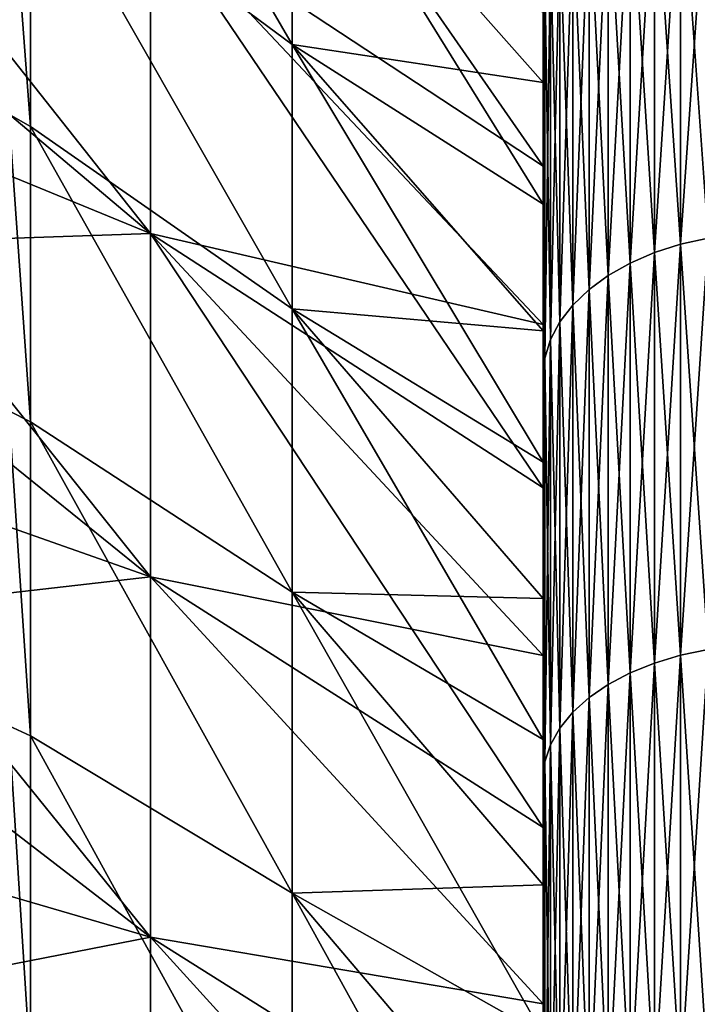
# Model space of a CAD drawing. Header units: metres. Extents: x -2 to 85, y -75 to 96.
# Tile 368 of 444: x 68.97 to 70.5, y 41.41 to 43.63. Entities that reach past the tile are written whole.
import ezdxf

# ---------------------------------------------------------------- set-up
doc = ezdxf.new("R2010")
doc.units = ezdxf.units.M
doc.layers.add('solid_20204500', color=7, linetype='CONTINUOUS')

msp = doc.modelspace()

# ---------------------------------------------------------------- linework, layer by layer
at = {"layer": 'solid_20204500'}
for points in [[(68.997269, 44.58165, -10.374241), (69.585594, 43.569855, -10.842928), (69.585594, 44.121361, -10.004556)], [(68.997269, 44.58165, -10.374241), (68.997269, 44.006046, -11.241998), (69.585594, 43.569855, -10.842928)], [(68.997269, 44.58165, 10.374241), (69.585594, 44.121357, 10.00456), (69.585594, 43.569851, 10.842932)], [(68.997269, 44.006046, 11.241998), (68.997269, 44.58165, 10.374241), (69.585594, 43.569851, 10.842932)], [(69.267471, 44.568306, -13.045686), (70.150002, 43.641956, -12.861164), (70.150002, 43.295979, -13.270757)], [(69.267471, 43.877449, -13.878233), (69.267471, 44.568306, -13.045686), (70.150002, 43.295979, -13.270757)], [(69.267471, 43.144802, -14.674253), (68.349998, 43.918182, -15.021545), (68.349998, 44.304344, -14.601504)], [(69.267471, 43.144802, -14.674253), (68.349998, 44.304344, -14.601504), (69.267471, 43.877449, -13.878233)], [(70.150002, 43.483845, -9.895488), (69.585594, 44.121361, -10.004556), (69.585594, 43.569855, -10.842928)], [(70.150002, 43.483845, -9.895488), (70.150002, 43.746216, -9.472436), (69.585594, 44.121361, -10.004556)], [(70.150002, 43.210262, 10.311092), (69.585594, 43.569851, 10.842932), (69.585594, 44.121357, 10.00456)], [(70.150002, 43.483845, 9.895488), (70.150002, 43.210262, 10.311092), (69.585594, 44.121357, 10.00456)], [(70.150002, 43.746216, 9.472436), (70.150002, 43.483845, 9.895488), (69.585594, 44.121357, 10.00456)], [(68.948715, 44.035606, 11.271715), (68.997269, 44.006046, 11.241998), (68.997269, 43.385075, 12.077892)], [(68.948715, 44.035606, 11.271715), (68.997269, 43.385075, 12.077892), (68.948715, 43.412621, 12.109642)], [(68.948715, 44.035599, -11.271726), (68.997269, 43.385075, -12.077892), (68.997269, 44.006046, -11.241998)], [(68.948715, 43.412613, -12.109652), (68.997269, 43.385075, -12.077892), (68.948715, 44.035599, -11.271726)], [(70.521156, 44.020164, 17.170061), (70.459145, 44.005856, 17.154724), (70.459145, 43.120068, 17.940334)], [(70.521156, 43.133583, 17.956373), (70.521156, 44.020164, 17.170061), (70.459145, 43.120068, 17.940334)], [(70.521156, 44.020164, -17.170061), (70.521156, 43.133583, -17.956373), (70.459145, 44.005856, -17.154724)], [(68.997269, 44.006046, -11.241998), (69.585594, 42.974789, -11.650969), (69.585594, 43.569855, -10.842928)], [(68.997269, 44.006046, -11.241998), (68.997269, 43.385075, -12.077892), (69.585594, 42.974789, -11.650969)], [(68.997269, 44.006046, 11.241998), (69.585594, 43.569851, 10.842932), (69.585594, 42.974789, 11.650971)], [(68.997269, 43.385075, 12.077892), (68.997269, 44.006046, 11.241998), (69.585594, 42.974789, 11.650971)], [(70.400398, 43.986141, 17.133595), (70.345932, 43.961361, 17.107035), (70.345932, 43.078033, 17.890461)], [(70.400398, 43.101444, 17.918238), (70.400398, 43.986141, 17.133595), (70.345932, 43.078033, 17.890461)], [(70.400398, 43.986141, -17.133595), (70.400398, 43.101444, -17.918238), (70.345932, 43.961361, -17.107035)], [(70.459145, 44.005856, 17.154724), (70.400398, 43.986141, 17.133595), (70.400398, 43.101444, 17.918238)], [(70.459145, 43.120068, 17.940334), (70.459145, 44.005856, 17.154724), (70.400398, 43.101444, 17.918238)], [(70.459145, 44.005856, -17.154724), (70.459145, 43.120068, -17.940334), (70.400398, 43.986141, -17.133595)], [(70.459145, 43.120068, -17.940334), (70.400398, 43.101444, -17.918238), (70.400398, 43.986141, -17.133595)], [(70.521156, 43.133583, -17.956373), (70.459145, 43.120068, -17.940334), (70.459145, 44.005856, -17.154724)], [(70.150002, 43.948677, -16.572243), (70.150002, 43.51807, -16.976143), (70.150002, 43.641956, -12.861164)], [(70.150002, 43.51807, 16.976143), (70.150002, 43.948677, 16.572243), (70.150002, 43.641956, 12.861164)], [(70.154274, 43.735107, 16.864542), (70.150002, 43.948677, 16.572243), (70.150002, 43.51807, 16.976143)], [(70.154274, 43.735107, -16.864542), (70.150002, 43.51807, -16.976143), (70.150002, 43.948677, -16.572243)], [(70.345932, 43.961361, 17.107035), (70.296677, 43.931934, 17.075499), (70.296677, 43.050236, 17.857481)], [(70.345932, 43.078033, 17.890461), (70.345932, 43.961361, 17.107035), (70.296677, 43.050236, 17.857481)], [(70.345932, 43.961361, -17.107035), (70.345932, 43.078033, -17.890461), (70.296677, 43.931934, -17.075499)], [(70.400398, 43.101444, -17.918238), (70.345932, 43.078033, -17.890461), (70.345932, 43.961361, -17.107035)], [(70.296677, 43.931934, 17.075499), (70.253479, 43.898373, 17.039528), (70.253479, 43.018532, 17.819862)], [(70.296677, 43.050236, 17.857481), (70.296677, 43.931934, 17.075499), (70.253479, 43.018532, 17.819862)], [(70.296677, 43.931934, -17.075499), (70.296677, 43.050236, -17.857481), (70.253479, 43.898373, -17.039528)], [(70.345932, 43.078033, -17.890461), (70.296677, 43.050236, -17.857481), (70.296677, 43.931934, -17.075499)], [(69.267471, 43.144802, -14.674253), (68.349998, 43.520836, -15.431737), (68.349998, 43.918182, -15.021545)], [(69.267471, 43.14476, 14.674298), (68.349998, 43.918182, 15.021545), (68.349998, 43.520836, 15.431737)], [(69.267471, 43.877407, 13.87828), (68.349998, 43.918182, 15.021545), (69.267471, 43.14476, 14.674298)], [(70.253479, 43.898373, 17.039528), (70.217087, 43.861252, 16.999739), (70.217087, 42.983463, 17.778252)], [(70.253479, 43.018532, 17.819862), (70.253479, 43.898373, 17.039528), (70.217087, 42.983463, 17.778252)], [(70.253479, 43.898373, -17.039528), (70.253479, 43.018532, -17.819862), (70.217087, 43.861252, -16.999739)], [(70.296677, 43.050236, -17.857481), (70.253479, 43.018532, -17.819862), (70.253479, 43.898373, -17.039528)], [(69.267471, 43.877449, -13.878233), (70.150002, 42.939365, -13.670987), (70.150002, 42.57254, -14.061345)], [(69.267471, 43.144802, -14.674253), (69.267471, 43.877449, -13.878233), (70.150002, 42.57254, -14.061345)], [(69.267471, 43.877449, -13.878233), (70.150002, 43.295979, -13.270757), (70.150002, 42.939365, -13.670987)], [(69.267471, 43.877407, 13.87828), (70.150002, 43.295979, 13.270757), (70.150002, 43.641956, 12.861164)], [(69.267471, 43.877407, 13.87828), (70.150002, 42.939365, 13.670987), (70.150002, 43.295979, 13.270757)], [(69.267471, 43.877407, 13.87828), (69.267471, 43.14476, 14.674298), (70.150002, 42.939365, 13.670987)], [(70.217087, 43.861252, 16.999739), (70.18811, 43.821201, 16.956814), (70.18811, 42.945629, 17.733362)], [(70.217087, 42.983463, 17.778252), (70.217087, 43.861252, 16.999739), (70.18811, 42.945629, 17.733362)], [(70.217087, 43.861252, -16.999739), (70.217087, 42.983463, -17.778252), (70.18811, 43.821201, -16.956814)], [(70.253479, 43.018532, -17.819862), (70.217087, 42.983463, -17.778252), (70.217087, 43.861252, -16.999739)], [(70.18811, 43.821201, 16.956814), (70.167053, 43.778912, 16.911489), (70.167053, 42.905682, 17.685961)], [(70.18811, 42.945629, 17.733362), (70.18811, 43.821201, 16.956814), (70.167053, 42.905682, 17.685961)], [(70.18811, 43.821201, -16.956814), (70.18811, 42.945629, -17.733362), (70.167053, 43.778912, -16.911489)], [(70.217087, 42.983463, -17.778252), (70.18811, 42.945629, -17.733362), (70.18811, 43.821201, -16.956814)], [(70.167053, 43.778912, 16.911489), (70.154274, 43.735107, 16.864542), (70.154274, 42.8643, 17.636862)], [(70.167053, 42.905682, 17.685961), (70.167053, 43.778912, 16.911489), (70.154274, 42.8643, 17.636862)], [(70.167053, 43.778912, -16.911489), (70.167053, 42.905682, -17.685961), (70.154274, 43.735107, -16.864542)], [(70.18811, 42.945629, -17.733362), (70.167053, 42.905682, -17.685961), (70.167053, 43.778912, -16.911489)], [(70.150002, 43.483845, -9.895488), (70.150002, 43.483845, 9.895488), (70.150002, 43.746216, 9.472436)], [(70.150002, 43.483845, -9.895488), (70.150002, 43.746216, 9.472436), (70.150002, 43.746216, -9.472436)], [(70.154274, 43.735107, 16.864542), (70.150002, 43.51807, 16.976143), (70.150002, 43.076977, 17.369055)], [(70.154274, 42.8643, 17.636862), (70.154274, 43.735107, 16.864542), (70.150002, 43.076977, 17.369055)], [(70.154274, 43.735107, -16.864542), (70.154274, 42.8643, -17.636862), (70.150002, 43.51807, -16.976143)], [(70.167053, 42.905682, -17.685961), (70.154274, 42.8643, -17.636862), (70.154274, 43.735107, -16.864542)], [(70.150002, 43.51807, -16.976143), (70.150002, 43.295979, -13.270757), (70.150002, 43.641956, -12.861164)], [(70.150002, 43.51807, 16.976143), (70.150002, 43.641956, 12.861164), (70.150002, 43.295979, 13.270757)], [(70.150002, 42.925617, -10.718965), (69.585594, 43.569855, -10.842928), (69.585594, 42.974789, -11.650969)], [(70.150002, 43.210262, -10.311092), (70.150002, 43.483845, -9.895488), (69.585594, 43.569855, -10.842928)], [(70.150002, 42.925617, -10.718965), (70.150002, 43.210262, -10.311092), (69.585594, 43.569855, -10.842928)], [(70.150002, 42.629784, 11.119334), (69.585594, 42.974789, 11.650971), (69.585594, 43.569851, 10.842932)], [(70.150002, 42.925617, 10.718965), (70.150002, 42.629784, 11.119334), (69.585594, 43.569851, 10.842932)], [(70.150002, 43.210262, 10.311092), (70.150002, 42.925617, 10.718965), (69.585594, 43.569851, 10.842932)], [(69.267471, 42.372295, -15.431651), (68.349998, 43.113026, -15.831363), (68.349998, 43.520836, -15.431737)], [(69.267471, 42.372295, -15.431651), (68.349998, 43.520836, -15.431737), (69.267471, 43.144802, -14.674253)], [(69.267471, 43.14476, 14.674298), (68.349998, 43.520836, 15.431737), (68.349998, 43.113026, 15.831363)], [(70.150002, 43.51807, -16.976143), (70.150002, 43.076977, -17.369055), (70.150002, 43.295979, -13.270757)], [(70.150002, 43.076977, 17.369055), (70.150002, 43.51807, 16.976143), (70.150002, 43.295979, 13.270757)], [(70.154274, 42.8643, -17.636862), (70.150002, 43.076977, -17.369055), (70.150002, 43.51807, -16.976143)], [(70.150002, 43.210262, -10.311092), (70.150002, 43.210262, 10.311092), (70.150002, 43.483845, 9.895488)], [(70.150002, 43.210262, -10.311092), (70.150002, 43.483845, 9.895488), (70.150002, 43.483845, -9.895488)], [(68.948715, 43.412621, 12.109642), (68.997269, 43.385075, 12.077892), (68.997269, 42.720501, 12.879555)], [(68.948715, 43.412621, 12.109642), (68.997269, 42.720501, 12.879555), (68.948715, 42.745895, 12.913205)], [(68.948715, 43.412613, -12.109652), (68.997269, 42.720501, -12.879555), (68.997269, 43.385075, -12.077892)], [(68.948715, 42.745888, -12.913215), (68.997269, 42.720501, -12.879555), (68.948715, 43.412613, -12.109652)], [(68.997269, 43.385075, -12.077892), (69.585594, 42.337837, -12.426416), (69.585594, 42.974789, -11.650969)], [(68.997269, 43.385075, -12.077892), (68.997269, 42.720501, -12.879555), (69.585594, 42.337837, -12.426416)], [(68.997269, 43.385075, 12.077892), (69.585594, 42.974789, 11.650971), (69.585594, 42.337833, 12.42642)], [(68.997269, 42.720501, 12.879555), (68.997269, 43.385075, 12.077892), (69.585594, 42.337833, 12.42642)], [(70.150002, 43.076977, -17.369055), (70.150002, 42.939365, -13.670987), (70.150002, 43.295979, -13.270757)], [(70.150002, 43.076977, 17.369055), (70.150002, 43.295979, 13.270757), (70.150002, 42.939365, 13.670987)], [(70.150002, 42.925617, -10.718965), (70.150002, 42.925617, 10.718965), (70.150002, 43.210262, 10.311092)], [(70.150002, 42.925617, -10.718965), (70.150002, 43.210262, 10.311092), (70.150002, 43.210262, -10.311092)], [(69.267471, 43.14476, 14.674298), (68.349998, 43.113026, 15.831363), (69.267471, 42.37225, 15.431694)], [(69.267471, 43.144802, -14.674253), (70.150002, 42.195164, -14.442206), (70.150002, 41.807934, -14.812885)], [(69.267471, 42.372295, -15.431651), (69.267471, 43.144802, -14.674253), (70.150002, 41.807934, -14.812885)], [(69.267471, 43.144802, -14.674253), (70.150002, 42.57254, -14.061345), (70.150002, 42.195164, -14.442206)], [(69.267471, 43.14476, 14.674298), (70.150002, 42.57254, 14.061345), (70.150002, 42.939365, 13.670987)], [(69.267471, 43.14476, 14.674298), (70.150002, 42.195164, 14.442206), (70.150002, 42.57254, 14.061345)], [(69.267471, 43.14476, 14.674298), (69.267471, 42.37225, 15.431694), (70.150002, 42.195164, 14.442206)], [(70.521156, 43.133583, 17.956373), (70.459145, 43.120068, 17.940334), (70.459145, 42.19577, 18.680258)], [(70.521156, 42.208462, 18.696959), (70.521156, 43.133583, 17.956373), (70.459145, 42.19577, 18.680258)], [(70.521156, 43.133583, -17.956373), (70.521156, 42.208462, -18.696959), (70.459145, 43.120068, -17.940334)], [(69.267471, 42.372295, -15.431651), (68.349998, 42.695206, -16.219933), (68.349998, 43.113026, -15.831363)], [(69.267471, 42.37225, 15.431694), (68.349998, 43.113026, 15.831363), (68.349998, 42.695206, 16.219933)], [(70.400398, 43.101444, 17.918238), (70.345932, 43.078033, 17.890461), (70.345932, 42.156307, 18.628328)], [(70.400398, 42.178288, 18.657249), (70.400398, 43.101444, 17.918238), (70.345932, 42.156307, 18.628328)], [(70.400398, 43.101444, -17.918238), (70.400398, 42.178288, -18.657249), (70.345932, 43.078033, -17.890461)], [(70.459145, 43.120068, 17.940334), (70.400398, 43.101444, 17.918238), (70.400398, 42.178288, 18.657249)], [(70.459145, 42.19577, 18.680258), (70.459145, 43.120068, 17.940334), (70.400398, 42.178288, 18.657249)], [(70.459145, 43.120068, -17.940334), (70.459145, 42.19577, -18.680258), (70.400398, 43.101444, -17.918238)], [(70.459145, 42.19577, -18.680258), (70.400398, 42.178288, -18.657249), (70.400398, 43.101444, -17.918238)], [(70.521156, 42.208462, -18.696959), (70.459145, 42.19577, -18.680258), (70.459145, 43.120068, -17.940334)], [(70.345932, 43.078033, 17.890461), (70.296677, 43.050236, 17.857481), (70.296677, 42.130211, 18.593988)], [(70.345932, 42.156307, 18.628328), (70.345932, 43.078033, 17.890461), (70.296677, 42.130211, 18.593988)], [(70.345932, 43.078033, -17.890461), (70.345932, 42.156307, -18.628328), (70.296677, 43.050236, -17.857481)], [(70.400398, 42.178288, -18.657249), (70.345932, 42.156307, -18.628328), (70.345932, 43.078033, -17.890461)], [(70.150002, 43.076977, -17.369055), (70.150002, 42.625858, -17.750603), (70.150002, 42.939365, -13.670987)], [(70.150002, 42.625858, 17.750603), (70.150002, 43.076977, 17.369055), (70.150002, 42.939365, 13.670987)], [(70.154274, 42.8643, 17.636862), (70.150002, 43.076977, 17.369055), (70.150002, 42.625858, 17.750603)], [(70.154274, 42.8643, -17.636862), (70.150002, 42.625858, -17.750603), (70.150002, 43.076977, -17.369055)], [(70.296677, 43.050236, 17.857481), (70.253479, 43.018532, 17.819862), (70.253479, 42.100445, 18.554819)], [(70.296677, 42.130211, 18.593988), (70.296677, 43.050236, 17.857481), (70.253479, 42.100445, 18.554819)], [(70.296677, 43.050236, -17.857481), (70.296677, 42.130211, -18.593988), (70.253479, 43.018532, -17.819862)], [(70.345932, 42.156307, -18.628328), (70.296677, 42.130211, -18.593988), (70.296677, 43.050236, -17.857481)], [(70.253479, 43.018532, 17.819862), (70.217087, 42.983463, 17.778252), (70.217087, 42.06752, 18.511492)], [(70.253479, 42.100445, 18.554819), (70.253479, 43.018532, 17.819862), (70.217087, 42.06752, 18.511492)], [(70.253479, 43.018532, -17.819862), (70.253479, 42.100445, -18.554819), (70.217087, 42.983463, -17.778252)], [(70.296677, 42.130211, -18.593988), (70.253479, 42.100445, -18.554819), (70.253479, 43.018532, -17.819862)], [(70.150002, 42.323395, -11.511345), (69.585594, 42.974789, -11.650969), (69.585594, 42.337837, -12.426416)], [(70.150002, 42.629784, -11.119334), (70.150002, 42.925617, -10.718965), (69.585594, 42.974789, -11.650969)], [(70.150002, 42.323395, -11.511345), (70.150002, 42.629784, -11.119334), (69.585594, 42.974789, -11.650969)], [(70.150002, 42.006577, 11.894793), (69.585594, 42.337833, 12.42642), (69.585594, 42.974789, 11.650971)], [(70.150002, 42.323395, 11.511345), (70.150002, 42.006577, 11.894793), (69.585594, 42.974789, 11.650971)], [(70.150002, 42.629784, 11.119334), (70.150002, 42.323395, 11.511345), (69.585594, 42.974789, 11.650971)], [(70.217087, 42.983463, 17.778252), (70.18811, 42.945629, 17.733362), (70.18811, 42.031998, 18.464748)], [(70.217087, 42.06752, 18.511492), (70.217087, 42.983463, 17.778252), (70.18811, 42.031998, 18.464748)], [(70.217087, 42.983463, -17.778252), (70.217087, 42.06752, -18.511492), (70.18811, 42.945629, -17.733362)], [(70.253479, 42.100445, -18.554819), (70.217087, 42.06752, -18.511492), (70.217087, 42.983463, -17.778252)], [(70.18811, 42.945629, 17.733362), (70.167053, 42.905682, 17.685961), (70.167053, 41.994492, 18.415394)], [(70.18811, 42.031998, 18.464748), (70.18811, 42.945629, 17.733362), (70.167053, 41.994492, 18.415394)], [(70.18811, 42.945629, -17.733362), (70.18811, 42.031998, -18.464748), (70.167053, 42.905682, -17.685961)], [(70.217087, 42.06752, -18.511492), (70.18811, 42.031998, -18.464748), (70.18811, 42.945629, -17.733362)], [(70.150002, 42.625858, -17.750603), (70.150002, 42.57254, -14.061345), (70.150002, 42.939365, -13.670987)], [(70.150002, 42.625858, 17.750603), (70.150002, 42.939365, 13.670987), (70.150002, 42.57254, 14.061345)], [(70.150002, 42.629784, -11.119334), (70.150002, 42.629784, 11.119334), (70.150002, 42.925617, 10.718965)], [(70.150002, 42.629784, -11.119334), (70.150002, 42.925617, 10.718965), (70.150002, 42.925617, -10.718965)], [(70.167053, 42.905682, 17.685961), (70.154274, 42.8643, 17.636862), (70.154274, 41.955643, 18.364271)], [(70.167053, 41.994492, 18.415394), (70.167053, 42.905682, 17.685961), (70.154274, 41.955643, 18.364271)], [(70.167053, 42.905682, -17.685961), (70.167053, 41.994492, -18.415394), (70.154274, 42.8643, -17.636862)], [(70.18811, 42.031998, -18.464748), (70.167053, 41.994492, -18.415394), (70.167053, 42.905682, -17.685961)], [(70.154274, 42.8643, 17.636862), (70.150002, 42.625858, 17.750603), (70.150002, 42.165474, 18.120131)], [(70.154274, 41.955643, 18.364271), (70.154274, 42.8643, 17.636862), (70.150002, 42.165474, 18.120131)], [(70.154274, 42.8643, -17.636862), (70.154274, 41.955643, -18.364271), (70.150002, 42.625858, -17.750603)], [(70.167053, 41.994492, -18.415394), (70.154274, 41.955643, -18.364271), (70.154274, 42.8643, -17.636862)], [(68.948715, 42.745895, 12.913205), (68.997269, 42.720501, 12.879555), (68.997269, 42.014202, 13.644712)], [(68.948715, 42.745895, 12.913205), (68.997269, 42.014202, 13.644712), (68.948715, 42.037323, 13.680124)], [(68.948715, 42.745888, -12.913215), (68.997269, 42.014202, -13.644712), (68.997269, 42.720501, -12.879555)], [(68.948715, 42.037315, -13.680133), (68.997269, 42.014202, -13.644712), (68.948715, 42.745888, -12.913215)], [(68.997269, 42.720501, -12.879555), (69.585594, 41.660778, -13.167103), (69.585594, 42.337837, -12.426416)], [(68.997269, 42.720501, -12.879555), (68.997269, 42.014202, -13.644712), (69.585594, 41.660778, -13.167103)], [(68.997269, 42.720501, 12.879555), (69.585594, 42.337833, 12.42642), (69.585594, 41.660774, 13.167107)], [(68.997269, 42.014202, 13.644712), (68.997269, 42.720501, 12.879555), (69.585594, 41.660774, 13.167107)], [(69.267471, 41.561962, -16.148436), (68.349998, 42.26701, -16.597811), (68.349998, 42.695206, -16.219933)], [(69.267471, 41.561962, -16.148436), (68.349998, 42.695206, -16.219933), (69.267471, 42.372295, -15.431651)], [(69.267471, 42.37225, 15.431694), (68.349998, 42.695206, 16.219933), (68.349998, 42.26701, 16.597811)], [(70.150002, 42.323395, -11.511345), (70.150002, 42.323395, 11.511345), (70.150002, 42.629784, 11.119334)], [(70.150002, 42.323395, -11.511345), (70.150002, 42.629784, 11.119334), (70.150002, 42.629784, -11.119334)], [(70.150002, 42.625858, -17.750603), (70.150002, 42.165474, -18.120131), (70.150002, 42.57254, -14.061345)], [(70.150002, 42.625858, 17.750603), (70.150002, 42.57254, 14.061345), (70.150002, 42.195164, 14.442206)], [(70.150002, 42.165474, 18.120131), (70.150002, 42.625858, 17.750603), (70.150002, 42.195164, 14.442206)], [(70.154274, 41.955643, -18.364271), (70.150002, 42.165474, -18.120131), (70.150002, 42.625858, -17.750603)], [(70.150002, 42.165474, -18.120131), (70.150002, 42.195164, -14.442206), (70.150002, 42.57254, -14.061345)], [(69.267471, 42.37225, 15.431694), (68.349998, 42.26701, 16.597811), (69.267471, 41.561913, 16.148476)], [(69.267471, 42.372295, -15.431651), (70.150002, 41.807934, -14.812885), (70.150002, 41.411297, -15.172918)], [(69.267471, 41.561962, -16.148436), (69.267471, 42.372295, -15.431651), (70.150002, 41.411297, -15.172918)], [(69.267471, 42.37225, 15.431694), (70.150002, 41.807934, 14.812885), (70.150002, 42.195164, 14.442206)], [(69.267471, 42.37225, 15.431694), (70.150002, 41.411297, 15.172918), (70.150002, 41.807934, 14.812885)], [(69.267471, 42.37225, 15.431694), (69.267471, 41.561913, 16.148476), (70.150002, 41.411297, 15.172918)], [(70.150002, 41.679226, -12.269838), (69.585594, 42.337837, -12.426416), (69.585594, 41.660778, -13.167103)], [(70.150002, 42.006577, -11.894793), (70.150002, 42.323395, -11.511345), (69.585594, 42.337837, -12.426416)], [(70.150002, 41.679226, -12.269838), (70.150002, 42.006577, -11.894793), (69.585594, 42.337837, -12.426416)], [(70.150002, 41.34206, 12.635672), (69.585594, 41.660774, 13.167107), (69.585594, 42.337833, 12.42642)], [(70.150002, 41.679226, 12.269838), (70.150002, 41.34206, 12.635672), (69.585594, 42.337833, 12.42642)], [(70.150002, 42.006577, 11.894793), (70.150002, 41.679226, 12.269838), (69.585594, 42.337833, 12.42642)], [(70.150002, 42.006577, -11.894793), (70.150002, 42.006577, 11.894793), (70.150002, 42.323395, 11.511345)], [(70.150002, 42.006577, -11.894793), (70.150002, 42.323395, 11.511345), (70.150002, 42.323395, -11.511345)], [(69.267471, 41.561962, -16.148436), (68.349998, 41.829212, -16.964329), (68.349998, 42.26701, -16.597811)], [(69.267471, 41.561913, 16.148476), (68.349998, 42.26701, 16.597811), (68.349998, 41.829212, 16.964329)], [(70.150002, 42.165474, -18.120131), (70.150002, 41.807934, -14.812885), (70.150002, 42.195164, -14.442206)], [(70.150002, 42.165474, 18.120131), (70.150002, 42.195164, 14.442206), (70.150002, 41.807934, 14.812885)], [(70.459145, 42.19577, 18.680258), (70.400398, 42.178288, 18.657249), (70.400398, 41.219025, 19.348751)], [(70.459145, 41.235329, 19.372612), (70.459145, 42.19577, 18.680258), (70.400398, 41.219025, 19.348751)], [(70.459145, 42.19577, -18.680258), (70.459145, 41.235329, -19.372612), (70.400398, 42.178288, -18.657249)], [(70.521156, 42.208462, 18.696959), (70.459145, 42.19577, 18.680258), (70.459145, 41.235329, 19.372612)], [(70.521156, 41.247162, 19.389931), (70.521156, 42.208462, 18.696959), (70.459145, 41.235329, 19.372612)], [(70.521156, 42.208462, -18.696959), (70.521156, 41.247162, -19.389931), (70.459145, 42.19577, -18.680258)], [(70.521156, 41.247162, -19.389931), (70.459145, 41.235329, -19.372612), (70.459145, 42.19577, -18.680258)], [(70.400398, 42.178288, 18.657249), (70.345932, 42.156307, 18.628328), (70.345932, 41.198532, 19.318756)], [(70.400398, 41.219025, 19.348751), (70.400398, 42.178288, 18.657249), (70.345932, 41.198532, 19.318756)], [(70.400398, 42.178288, -18.657249), (70.400398, 41.219025, -19.348751), (70.345932, 42.156307, -18.628328)], [(70.459145, 41.235329, -19.372612), (70.400398, 41.219025, -19.348751), (70.400398, 42.178288, -18.657249)], [(70.150002, 42.165474, -18.120131), (70.150002, 41.695423, -18.477947), (70.150002, 41.807934, -14.812885)], [(70.150002, 41.695423, 18.477947), (70.150002, 42.165474, 18.120131), (70.150002, 41.807934, 14.812885)], [(70.154274, 41.955643, 18.364271), (70.150002, 42.165474, 18.120131), (70.150002, 41.695423, 18.477947)], [(70.154274, 41.955643, -18.364271), (70.150002, 41.695423, -18.477947), (70.150002, 42.165474, -18.120131)], [(70.345932, 42.156307, 18.628328), (70.296677, 42.130211, 18.593988), (70.296677, 41.174202, 19.283144)], [(70.345932, 41.198532, 19.318756), (70.345932, 42.156307, 18.628328), (70.296677, 41.174202, 19.283144)], [(70.345932, 42.156307, -18.628328), (70.345932, 41.198532, -19.318756), (70.296677, 42.130211, -18.593988)], [(70.400398, 41.219025, -19.348751), (70.345932, 41.198532, -19.318756), (70.345932, 42.156307, -18.628328)], [(70.296677, 42.130211, 18.593988), (70.253479, 42.100445, 18.554819), (70.253479, 41.14645, 19.242523)], [(70.296677, 41.174202, 19.283144), (70.296677, 42.130211, 18.593988), (70.253479, 41.14645, 19.242523)], [(70.296677, 42.130211, -18.593988), (70.296677, 41.174202, -19.283144), (70.253479, 42.100445, -18.554819)], [(70.345932, 41.198532, -19.318756), (70.296677, 41.174202, -19.283144), (70.296677, 42.130211, -18.593988)], [(70.253479, 42.100445, 18.554819), (70.217087, 42.06752, 18.511492), (70.217087, 41.115753, 19.19759)], [(70.253479, 41.14645, 19.242523), (70.253479, 42.100445, 18.554819), (70.217087, 41.115753, 19.19759)], [(70.253479, 42.100445, -18.554819), (70.253479, 41.14645, -19.242523), (70.217087, 42.06752, -18.511492)], [(70.296677, 41.174202, -19.283144), (70.253479, 41.14645, -19.242523), (70.253479, 42.100445, -18.554819)], [(70.217087, 42.06752, 18.511492), (70.18811, 42.031998, 18.464748), (70.18811, 41.082634, 19.149115)], [(70.217087, 41.115753, 19.19759), (70.217087, 42.06752, 18.511492), (70.18811, 41.082634, 19.149115)], [(70.217087, 42.06752, -18.511492), (70.217087, 41.115753, -19.19759), (70.18811, 42.031998, -18.464748)], [(70.253479, 41.14645, -19.242523), (70.217087, 41.115753, -19.19759), (70.217087, 42.06752, -18.511492)], [(68.948715, 42.037323, 13.680124), (68.997269, 42.014202, 13.644712), (68.997269, 41.268185, 14.371198)], [(68.948715, 42.037323, 13.680124), (68.997269, 41.268185, 14.371198), (68.948715, 41.288921, 14.408222)], [(68.948715, 42.037315, -13.680133), (68.997269, 41.268185, -14.371198), (68.997269, 42.014202, -13.644712)], [(68.948715, 41.28891, -14.40823), (68.997269, 41.268185, -14.371198), (68.948715, 42.037315, -13.680133)], [(70.18811, 42.031998, 18.464748), (70.167053, 41.994492, 18.415394), (70.167053, 41.047665, 19.097931)], [(70.18811, 41.082634, 19.149115), (70.18811, 42.031998, 18.464748), (70.167053, 41.047665, 19.097931)], [(70.18811, 42.031998, -18.464748), (70.18811, 41.082634, -19.149115), (70.167053, 41.994492, -18.415394)], [(70.217087, 41.115753, -19.19759), (70.18811, 41.082634, -19.149115), (70.18811, 42.031998, -18.464748)], [(68.997269, 42.014202, -13.644712), (69.585594, 40.945499, -13.870956), (69.585594, 41.660778, -13.167103)], [(68.997269, 42.014202, -13.644712), (68.997269, 41.268185, -14.371198), (69.585594, 40.945499, -13.870956)], [(68.997269, 42.014202, 13.644712), (69.585594, 41.660774, 13.167107), (69.585594, 40.945496, 13.870959)], [(68.997269, 41.268185, 14.371198), (68.997269, 42.014202, 13.644712), (69.585594, 40.945496, 13.870959)], [(70.150002, 41.679226, -12.269838), (70.150002, 41.679226, 12.269838), (70.150002, 42.006577, 11.894793)], [(70.150002, 41.679226, -12.269838), (70.150002, 42.006577, 11.894793), (70.150002, 42.006577, -11.894793)], [(70.167053, 41.994492, 18.415394), (70.154274, 41.955643, 18.364271), (70.154274, 41.011444, 19.044912)], [(70.167053, 41.047665, 19.097931), (70.167053, 41.994492, 18.415394), (70.154274, 41.011444, 19.044912)], [(70.167053, 41.994492, -18.415394), (70.167053, 41.047665, -19.097931), (70.154274, 41.955643, -18.364271)], [(70.18811, 41.082634, -19.149115), (70.167053, 41.047665, -19.097931), (70.167053, 41.994492, -18.415394)], [(70.154274, 41.955643, 18.364271), (70.150002, 41.695423, 18.477947), (70.150002, 41.216263, 18.823656)], [(70.154274, 41.011444, 19.044912), (70.154274, 41.955643, 18.364271), (70.150002, 41.216263, 18.823656)], [(70.154274, 41.955643, -18.364271), (70.154274, 41.011444, -19.044912), (70.150002, 41.695423, -18.477947)], [(70.167053, 41.047665, -19.097931), (70.154274, 41.011444, -19.044912), (70.154274, 41.955643, -18.364271)], [(69.267471, 40.715931, -16.822716), (68.349998, 41.382294, -17.31905), (68.349998, 41.829212, -16.964329)], [(69.267471, 40.715931, -16.822716), (68.349998, 41.829212, -16.964329), (69.267471, 41.561962, -16.148436)], [(69.267471, 41.561913, 16.148476), (68.349998, 41.829212, 16.964329), (68.349998, 41.382294, 17.31905)], [(70.150002, 41.695423, -18.477947), (70.150002, 41.411297, -15.172918), (70.150002, 41.807934, -14.812885)], [(70.150002, 41.695423, 18.477947), (70.150002, 41.807934, 14.812885), (70.150002, 41.411297, 15.172918)], [(70.150002, 41.695423, -18.477947), (70.150002, 41.216267, -18.823656), (70.150002, 41.411297, -15.172918)], [(70.150002, 41.216263, 18.823656), (70.150002, 41.695423, 18.477947), (70.150002, 41.411297, 15.172918)], [(70.154274, 41.011444, -19.044912), (70.150002, 41.216267, -18.823656), (70.150002, 41.695423, -18.477947)], [(70.150002, 41.34206, -12.635672), (70.150002, 41.679226, -12.269838), (69.585594, 41.660778, -13.167103)], [(70.150002, 40.995152, -12.992164), (69.585594, 41.660778, -13.167103), (69.585594, 40.945499, -13.870956)], [(70.150002, 40.995152, -12.992164), (70.150002, 41.34206, -12.635672), (69.585594, 41.660778, -13.167103)], [(70.150002, 40.638447, 13.339412), (69.585594, 40.945496, 13.870959), (69.585594, 41.660774, 13.167107)], [(70.150002, 40.995152, 12.992164), (70.150002, 40.638447, 13.339412), (69.585594, 41.660774, 13.167107)], [(70.150002, 41.34206, 12.635672), (70.150002, 40.995152, 12.992164), (69.585594, 41.660774, 13.167107)], [(70.150002, 41.34206, -12.635672), (70.150002, 41.34206, 12.635672), (70.150002, 41.679226, 12.269838)], [(70.150002, 41.34206, -12.635672), (70.150002, 41.679226, 12.269838), (70.150002, 41.679226, -12.269838)], [(69.267471, 41.561913, 16.148476), (68.349998, 41.382294, 17.31905), (69.267471, 40.715881, 16.822754)], [(69.267471, 41.561962, -16.148436), (70.150002, 41.004894, -15.52265), (70.150002, 40.589489, -15.861442)], [(69.267471, 40.715931, -16.822716), (69.267471, 41.561962, -16.148436), (70.150002, 40.589489, -15.861442)], [(69.267471, 41.561962, -16.148436), (70.150002, 41.411297, -15.172918), (70.150002, 41.004894, -15.52265)], [(69.267471, 41.561913, 16.148476), (70.150002, 41.004894, 15.52265), (70.150002, 41.411297, 15.172918)], [(69.267471, 41.561913, 16.148476), (69.267471, 40.715881, 16.822754), (70.150002, 41.004894, 15.52265)], [(70.150002, 41.216267, -18.823656), (70.150002, 41.004894, -15.52265), (70.150002, 41.411297, -15.172918)], [(70.150002, 41.216263, 18.823656), (70.150002, 41.411297, 15.172918), (70.150002, 41.004894, 15.52265)]]:
    msp.add_3dface(points, dxfattribs=at)

doc.saveas('drawing.dxf')
